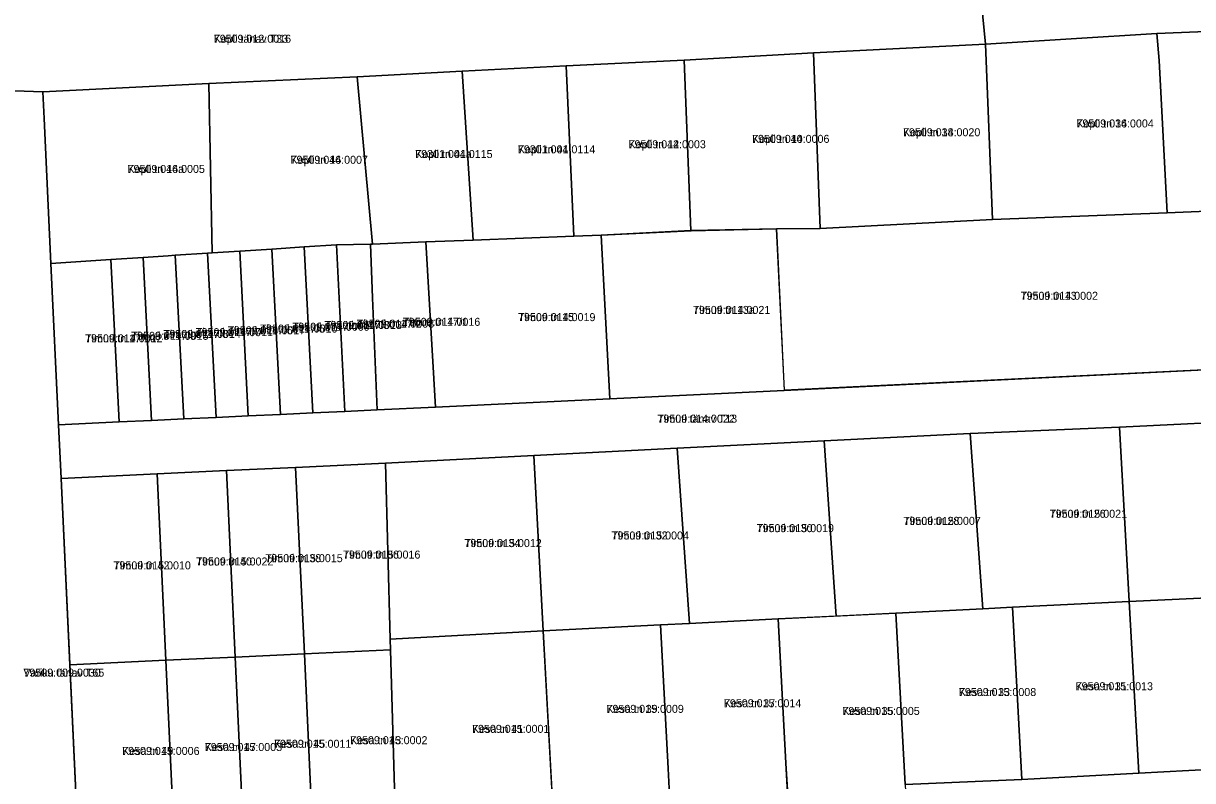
# Model space of a CAD drawing. Extents: x 643847 to 663718, y 6468443 to 6482775.
# Drawn here: x 658079.1 to 658298.3, y 6470602 to 6470744 of the extents above; entities that cross this region are included whole.
import ezdxf

# ---------------------------------------------------------------- set-up
doc = ezdxf.new("R2010")
doc.units = 0
for name, color, linetype in [('L_AADRESS', 7, 'Continuous'), ('PIIR', 7, 'Continuous'), ('TUNNUS', 7, 'Continuous')]:
    doc.layers.add(name, color=color, linetype=linetype)

msp = doc.modelspace()

# ---------------------------------------------------------------- linework, layer by layer
at = {"layer": 'PIIR'}
for points in [[(658308.52, 6470742.77), (658291.63, 6470742.12), (658259.5, 6470740.08), (658258.07, 6470754.9), (658266.03, 6470755.39), (658297.04, 6470757.31), (658323.04, 6470758.58)], [(658068.14, 6470745.21), (658082.32, 6470745.9), (658121.29, 6470747.84), (658154.71, 6470749.61), (658182.82, 6470750.91), (658204.76, 6470752), (658228.77, 6470753.19), (658258.07, 6470754.9), (658259.5, 6470740.08), (658227.22, 6470738.46), (658202.98, 6470737.11), (658180.85, 6470736.03), (658161.36, 6470735.01), (658141.69, 6470733.99), (658113.88, 6470732.71), (658082.77, 6470731.18), (658068.79, 6470731.62)], [(658312.66, 6470669.61), (658284.6, 6470668.28), (658256.63, 6470667.05), (658229.24, 6470665.68), (658201.67, 6470664.3), (658174.8, 6470662.95), (658147.03, 6470661.5), (658130.15, 6470660.72), (658117.17, 6470660.11), (658104.18, 6470659.5), (658086.2, 6470658.65), (658085.67, 6470668.72), (658097.1, 6470669.25), (658103.14, 6470669.53), (658109.19, 6470669.81), (658115.23, 6470670.09), (658121.27, 6470670.37), (658127.32, 6470670.65), (658133.37, 6470670.93), (658139.41, 6470671.21), (658145.46, 6470671.49), (658156.36, 6470672), (658189.07, 6470673.57), (658221.77, 6470675.13), (658312.03, 6470679.56)], [(658244.43, 6470601.22), (658266.31, 6470602.21), (658288.22, 6470603.38), (658316.37, 6470604.88), (658316.86, 6470589.09)]]:
    msp.add_lwpolyline(points, dxfattribs=at)
for points in [[(658291.63, 6470742.12), (658292.07, 6470737.05), (658293.58, 6470708.44), (658260.82, 6470707.18), (658259.5, 6470740.08)], [(658308.52, 6470742.77), (658310.11, 6470709.13), (658293.58, 6470708.44), (658292.07, 6470737.05), (658291.63, 6470742.12)], [(658227.22, 6470738.46), (658259.5, 6470740.08), (658260.82, 6470707.18), (658228.48, 6470705.55)], [(658227.22, 6470738.46), (658228.48, 6470705.55), (658220.3, 6470705.43), (658204.27, 6470705.12), (658202.98, 6470737.11)], [(658163.47, 6470703.36), (658161.36, 6470735.01), (658180.85, 6470736.03), (658182.29, 6470704.09)], [(658202.98, 6470737.11), (658204.27, 6470705.12), (658187.43, 6470704.29), (658182.29, 6470704.09), (658180.85, 6470736.03)], [(658141.69, 6470733.99), (658144.54, 6470702.58), (658144.19, 6470702.58), (658137.79, 6470702.46), (658131.75, 6470702.07), (658125.71, 6470701.67), (658119.67, 6470701.28), (658114.5, 6470700.95), (658113.88, 6470732.71)], [(658144.54, 6470702.58), (658141.69, 6470733.99), (658161.36, 6470735.01), (658163.47, 6470703.36), (658154.58, 6470703.02)], [(658070.35, 6470697.95), (658068.79, 6470731.62), (658082.77, 6470731.18), (658083, 6470726.18), (658084.27, 6470698.96), (658085.67, 6470668.72), (658086.2, 6470658.65), (658089.46, 6470589.04), (658085.29, 6470579.17), (658086.21, 6470538.52), (658086.82, 6470511.99), (658075.64, 6470511.49), (658073.93, 6470546.64), (658072.37, 6470578.6), (658075.48, 6470588.39), (658072.22, 6470658), (658071.75, 6470667.98)], [(658113.88, 6470732.71), (658114.5, 6470700.95), (658113.63, 6470700.89), (658107.59, 6470700.5), (658106.23, 6470700.41), (658101.56, 6470700.1), (658095.52, 6470699.71), (658084.27, 6470698.96), (658083, 6470726.18), (658082.77, 6470731.18)], [(658221.78, 6470675.18), (658220.3, 6470705.43), (658228.48, 6470705.55), (658260.82, 6470707.18), (658293.58, 6470708.44), (658310.11, 6470709.13), (658312.03, 6470679.56)], [(658187.45, 6470704.25), (658204.3, 6470705.09), (658220.29, 6470705.43), (658221.77, 6470675.13), (658189.07, 6470673.57)], [(658133.37, 6470670.93), (658131.75, 6470702.07), (658137.79, 6470702.46), (658139.41, 6470671.21)], [(658139.41, 6470671.21), (658137.79, 6470702.46), (658144.19, 6470702.58), (658144.59, 6470692.5), (658145.46, 6470671.49)], [(658156.36, 6470672), (658145.46, 6470671.49), (658144.59, 6470692.5), (658144.19, 6470702.58), (658144.54, 6470702.58), (658154.58, 6470703.02)], [(658156.36, 6470672), (658154.58, 6470703.02), (658163.47, 6470703.36), (658182.29, 6470704.09), (658187.43, 6470704.29), (658189.07, 6470673.58)], [(658097.1, 6470669.25), (658095.52, 6470699.71), (658101.56, 6470700.1), (658103.14, 6470669.53)], [(658103.14, 6470669.53), (658101.56, 6470700.1), (658106.23, 6470700.41), (658107.59, 6470700.5), (658109.19, 6470669.81)], [(658109.19, 6470669.81), (658107.59, 6470700.5), (658113.63, 6470700.89), (658115.23, 6470670.09)], [(658115.23, 6470670.09), (658113.63, 6470700.89), (658114.5, 6470700.95), (658119.67, 6470701.28), (658121.27, 6470670.37)], [(658121.27, 6470670.37), (658119.67, 6470701.28), (658125.71, 6470701.67), (658127.32, 6470670.65)], [(658127.32, 6470670.65), (658125.71, 6470701.67), (658131.75, 6470702.07), (658133.37, 6470670.93)], [(658085.67, 6470668.72), (658084.27, 6470698.96), (658095.52, 6470699.71), (658097.1, 6470669.25)], [(658314.53, 6470636.89), (658286.43, 6470635.59), (658284.6, 6470668.28), (658312.66, 6470669.61)], [(658256.63, 6470667.05), (658284.6, 6470668.28), (658286.43, 6470635.59), (658264.56, 6470634.49), (658258.97, 6470634.21)], [(658229.24, 6470665.68), (658231.51, 6470632.83), (658220.62, 6470632.29), (658203.98, 6470631.45), (658201.67, 6470664.3)], [(658256.63, 6470667.05), (658258.97, 6470634.21), (658242.69, 6470633.39), (658231.51, 6470632.83), (658229.24, 6470665.68)], [(658174.8, 6470662.95), (658176.58, 6470630.07), (658147.88, 6470628.51), (658147.03, 6470661.5)], [(658201.67, 6470664.3), (658203.98, 6470631.45), (658198.55, 6470631.18), (658176.58, 6470630.07), (658174.8, 6470662.95)], [(658130.15, 6470660.72), (658131.79, 6470625.76), (658118.8, 6470625.15), (658117.17, 6470660.11)], [(658147.03, 6470661.5), (658147.88, 6470628.51), (658147.94, 6470626.51), (658131.79, 6470625.76), (658130.15, 6470660.72)], [(658104.18, 6470659.5), (658105.82, 6470624.54), (658087.84, 6470623.69), (658086.2, 6470658.65)], [(658104.18, 6470659.5), (658117.17, 6470660.11), (658118.8, 6470625.15), (658105.82, 6470624.54)], [(658288.22, 6470603.38), (658286.43, 6470635.59), (658314.53, 6470636.89), (658316.37, 6470604.88)], [(658244.43, 6470601.22), (658242.69, 6470633.39), (658258.97, 6470634.21), (658264.56, 6470634.49), (658266.31, 6470602.21)], [(658264.56, 6470634.49), (658286.43, 6470635.59), (658288.22, 6470603.38), (658266.31, 6470602.21)], [(658200.28, 6470599.22), (658200.01, 6470604.22), (658198.55, 6470631.18), (658203.98, 6470631.45), (658220.62, 6470632.29), (658222.08, 6470605.22), (658222.36, 6470600.22)], [(658222.62, 6470595.23), (658222.08, 6470605.22), (658220.62, 6470632.29), (658242.69, 6470633.39), (658244.43, 6470601.22), (658244.7, 6470596.23)], [(658148.95, 6470591.83), (658147.94, 6470626.51), (658147.88, 6470628.51), (658176.58, 6470630.07), (658178.57, 6470593.24)], [(658178.3, 6470598.23), (658176.58, 6470630.07), (658198.55, 6470631.18), (658200.01, 6470604.22), (658200.28, 6470599.22)], [(658120.42, 6470590.5), (658118.8, 6470625.15), (658131.79, 6470625.76), (658133.41, 6470591.11)], [(658133.41, 6470591.11), (658131.79, 6470625.76), (658147.94, 6470626.51), (658148.95, 6470591.83)], [(658089.46, 6470589.04), (658087.84, 6470623.69), (658105.82, 6470624.54), (658107.44, 6470589.89)], [(658107.44, 6470589.89), (658105.82, 6470624.54), (658118.8, 6470625.15), (658120.42, 6470590.5)]]:
    msp.add_lwpolyline(points, close=True, dxfattribs=at)

# ---------------------------------------------------------------- texts
at = {"layer": 'L_AADRESS'}
for s, p in [('Kopli tänav T33', (658114.8, 6470740.36)), ('Kopli tn 38', (658244.02, 6470722.82)), ('Kopli tn 36', (658276.54, 6470724.47)), ('Kopli tn 42', (658192.56, 6470720.57)), ('Kopli tn 40', (658215.73, 6470721.58)), ('Kopli tn 44a', (658152.58, 6470718.74)), ('Kopli tn 44', (658171.82, 6470719.62)), ('Kopli tn 46', (658129.21, 6470717.66)), ('Kopli tn 46a', (658098.64, 6470715.94)), ('Timuti tn 13', (658266.08, 6470692.15)), ('Timuti tn 15', (658171.86, 6470688.15)), ('Timuti tn 13a', (658204.65, 6470689.5)), ('Timuti tn 17/7', (658111.41, 6470685.33)), ('Timuti tn 17/6', (658117.45, 6470685.67)), ('Timuti tn 17/5', (658123.5, 6470686)), ('Timuti tn 17/4', (658129.54, 6470686.34)), ('Timuti tn 17/3', (658135.58, 6470686.67)), ('Timuti tn 17/2', (658141.62, 6470686.92)), ('Timuti tn 17/1', (658150.27, 6470687.27)), ('Timuti tn 17/10', (658090.69, 6470684.17)), ('Timuti tn 17/9', (658099.33, 6470684.65)), ('Timuti tn 17/8', (658105.38, 6470684.99)), ('Timuti tänav T13', (658197.99, 6470669.1)), ('Timuti tn 26', (658271.53, 6470651.27)), ('Timuti tn 30', (658216.59, 6470648.57)), ('Timuti tn 28', (658244.11, 6470649.94)), ('Timuti tn 32', (658189.39, 6470647.2)), ('Timuti tn 34', (658161.8, 6470645.77)), ('Timuti tn 42', (658096.01, 6470641.59)), ('Timuti tn 40', (658111.49, 6470642.32)), ('Timuti tn 38', (658124.48, 6470642.94)), ('Timuti tn 36', (658139.04, 6470643.61)), ('Variku tänav T65', (658079.12, 6470621.47)), ('Kesa tn 33', (658254.5, 6470617.83)), ('Kesa tn 31', (658276.39, 6470618.92)), ('Kesa tn 37', (658210.45, 6470615.73)), ('Kesa tn 39', (658188.43, 6470614.68)), ('Kesa tn 35', (658232.66, 6470614.29)), ('Kesa tn 41', (658163.23, 6470610.93)), ('Kesa tn 43', (658140.37, 6470608.8)), ('Kesa tn 49', (658097.64, 6470606.79)), ('Kesa tn 47', (658113.12, 6470607.52)), ('Kesa tn 45', (658126.1, 6470608.13))]:
    msp.add_text(s, height=1.5, dxfattribs=at).set_placement(p)
at = {"layer": 'TUNNUS'}
for s, p in [('79509:012:0016', (658114.8, 6470740.36)), ('79509:014:0020', (658244.02, 6470722.82)), ('79509:014:0004', (658276.54, 6470724.47)), ('79509:014:0003', (658192.56, 6470720.57)), ('79509:014:0006', (658215.73, 6470721.58)), ('79301:001:0115', (658152.58, 6470718.74)), ('79301:001:0114', (658171.82, 6470719.62)), ('79509:014:0007', (658129.21, 6470717.66)), ('79509:014:0005', (658098.64, 6470715.94)), ('79509:014:0002', (658266.08, 6470692.15)), ('79509:014:0019', (658171.86, 6470688.15)), ('79509:014:0021', (658204.65, 6470689.5)), ('79509:014:0017', (658117.45, 6470685.67)), ('79509:014:0010', (658123.5, 6470686)), ('79509:014:0009', (658129.54, 6470686.34)), ('79509:014:0013', (658135.58, 6470686.67)), ('79509:014:0008', (658141.62, 6470686.92)), ('79509:014:0016', (658150.27, 6470687.27)), ('79509:014:0012', (658090.69, 6470684.17)), ('79509:014:0015', (658099.33, 6470684.65)), ('79509:014:0014', (658105.38, 6470684.99)), ('79509:014:0011', (658111.41, 6470685.33)), ('79509:014:0022', (658197.99, 6470669.1)), ('79509:015:0021', (658271.53, 6470651.27)), ('79509:015:0019', (658216.59, 6470648.57)), ('79509:015:0007', (658244.11, 6470649.94)), ('79509:015:0004', (658189.39, 6470647.2)), ('79509:015:0012', (658161.8, 6470645.77)), ('79509:015:0010', (658096.01, 6470641.59)), ('79509:015:0022', (658111.49, 6470642.32)), ('79509:015:0015', (658124.48, 6470642.94)), ('79509:015:0016', (658139.04, 6470643.61)), ('79509:009:0030', (658079.12, 6470621.47)), ('79509:015:0008', (658254.5, 6470617.83)), ('79509:015:0013', (658276.39, 6470618.92)), ('79509:015:0014', (658210.45, 6470615.73)), ('79509:015:0009', (658188.43, 6470614.68)), ('79509:015:0005', (658232.66, 6470614.29)), ('79509:015:0001', (658163.23, 6470610.93)), ('79509:015:0002', (658140.37, 6470608.8)), ('79509:015:0006', (658097.64, 6470606.79)), ('79509:015:0003', (658113.12, 6470607.52)), ('79509:015:0011', (658126.1, 6470608.13))]:
    msp.add_text(s, height=1.5, dxfattribs=at).set_placement(p)

doc.saveas('drawing.dxf')
